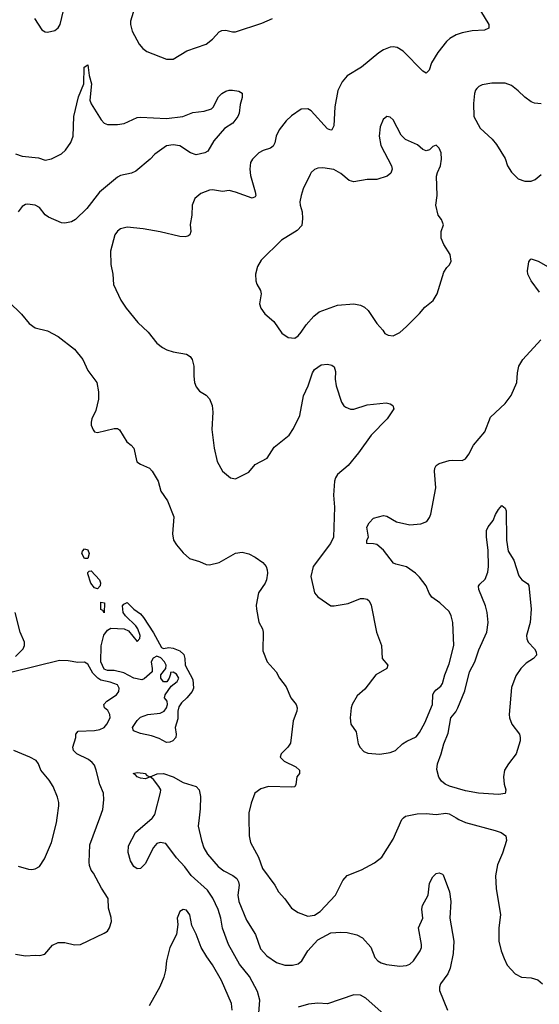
# Model space of a CAD drawing. Header units: inches. Extents: x 1834610 to 2027685, y 642842 to 774116.
# Tile 435 of 632: x 1925676 to 1928839, y 718865 to 724860. Entities that reach past the tile are written whole.
import ezdxf

# ---------------------------------------------------------------- set-up
doc = ezdxf.new("R2010")
doc.units = ezdxf.units.IN
doc.header["$MEASUREMENT"] = 0
doc.layers.add('B9721', color=7, linetype='Continuous')
doc.layers.add('B9722', color=7, linetype='Continuous')

msp = doc.modelspace()

# ---------------------------------------------------------------- linework, layer by layer
at = {"layer": 'B9721', "color": 5}
for points, elevation in [([(1925650, 719170.4), (1925710, 719159.3), (1925770, 719164.9), (1925797.5, 719162.5), (1925829.5, 719170.5), (1925875.6, 719224.4), (1925910, 719240.4), (1925950, 719240.3), (1926010, 719226.7), (1926045.2, 719230), (1926190, 719297.1), (1926210, 719310.5), (1926223, 719330), (1926235.1, 719370), (1926233.3, 719393.3), (1926216, 719450), (1926215.1, 719510), (1926172.8, 719572.8), (1926124.2, 719664.2), (1926110, 719681.2), (1926099.6, 719710), (1926098.7, 719730), (1926103.3, 719836.7), (1926163.8, 720000)], 440), ([(1925665.8, 719705.8), (1925730, 719686.7), (1925750, 719686.4), (1925770, 719690.5), (1925795.4, 719704.6), (1925827.3, 719750), (1925869.7, 719850), (1925899.7, 719970), (1925903.8, 720000)], 460), ([(1927131.9, 718811.9), (1927136.8, 718890), (1927123, 718943), (1927073.9, 719033.9), (1927013, 719110), (1926947.6, 719230), (1926910, 719328.7), (1926900.5, 719390), (1926883.1, 719443.1), (1926851.9, 719511.9), (1926819.8, 719559.8), (1926718.4, 719650), (1926681.7, 719701.7), (1926630, 719757.2), (1926564.7, 719844.7), (1926530, 719849.2), (1926510, 719844), (1926490, 719819), (1926438.9, 719721.1), (1926410, 719692.7), (1926390, 719689.3), (1926370, 719703.7), (1926350, 719739), (1926336.2, 719790), (1926338.7, 719830), (1926380.5, 719910), (1926482.5, 719997.5), (1926484.3, 720000)], 420), ([(1926768.4, 720000), (1926762.3, 719950), (1926781.8, 719861.8), (1926797.2, 719817.2), (1926818.7, 719778.7), (1926884.5, 719704.5), (1926917.4, 719677.4), (1926973.4, 719650), (1926996.4, 719630), (1927008.2, 719610), (1927011.2, 719591.2), (1927004.4, 719530), (1927010.1, 719490.1), (1927057.2, 719377.2), (1927111.1, 719290), (1927141.8, 719201.8), (1927180.5, 719160.5), (1927239.5, 719119.5), (1927290, 719103.8), (1927336.6, 719103.4), (1927370, 719110.8), (1927394, 719130), (1927429.3, 719190), (1927490, 719257.1), (1927570, 719300.8), (1927630, 719304.6), (1927670, 719301.1), (1927727, 719287), (1927762.8, 719270), (1927813.8, 719213.8), (1927837.4, 719150), (1927854.9, 719130), (1927876.9, 719116.9), (1927907.5, 719107.5), (1927990, 719096.8), (1928030, 719100.8), (1928049.8, 719110.2), (1928073.6, 719130), (1928113.2, 719190), (1928121.2, 719210), (1928121.2, 719230), (1928102.7, 719330), (1928129, 719390), (1928123.7, 719443.7), (1928126.6, 719466.6), (1928161.2, 719530), (1928170, 719602), (1928190, 719641), (1928210, 719661), (1928230, 719666), (1928250, 719658), (1928252.8, 719652.8), (1928292.4, 719550), (1928300.2, 719490), (1928293.4, 719390), (1928318.3, 719250), (1928313.3, 719173.3), (1928295.8, 719084.2), (1928282.4, 719050), (1928237, 718990), (1928230.3, 718970), (1928232, 718950), (1928280.2, 718830)], 420), ([(1927071.1, 720000), (1927073, 719890), (1927080.5, 719850), (1927130, 719760.7), (1927152.8, 719692.7), (1927228.2, 719590), (1927250.4, 719550), (1927290, 719507.7), (1927330, 719450.5), (1927370, 719424.4), (1927430, 719401.7), (1927470, 719406.7), (1927505.1, 719430), (1927598.3, 719530), (1927642, 719618), (1927670, 719648.5), (1927755.5, 719684.4), (1927834.7, 719725.3), (1927879.9, 719760.1), (1927948.7, 719870), (1928001.6, 719990), (1928012.7, 720000)], 440), ([(1928331.6, 720000), (1928348, 719990), (1928390, 719971.1), (1928570, 719924.1), (1928607, 719910), (1928634.9, 719890), (1928638.2, 719861.8), (1928614.4, 719785.6), (1928585.1, 719714.9), (1928572.3, 719647.7), (1928575.3, 719570), (1928602, 719410), (1928592.9, 719330), (1928592, 719250), (1928606.7, 719190), (1928623.9, 719143.9), (1928643.4, 719103.4), (1928690.8, 719050), (1928730, 719030.4), (1928790, 719026.4), (1928830, 719014.4), (1928857.1, 718990)], 440), ([(1926969.7, 718830), (1926964, 718870), (1926903.1, 719010), (1926850, 719105.1), (1926814.1, 719154.1), (1926781, 719210), (1926750, 719292.7), (1926723.9, 719343.9), (1926712.3, 719410), (1926690, 719438), (1926670, 719442), (1926650.9, 719429.1), (1926634.8, 719390), (1926637.3, 719350), (1926630.6, 719290), (1926590.3, 719209.8), (1926570.2, 719130), (1926563.5, 719070), (1926553.6, 719030), (1926527.7, 718972.3), (1926463.7, 718856.3)], 440), ([(1927970, 718736.2), (1927782, 718902), (1927750, 718920.3), (1927710, 718922.9), (1927550, 718868.8), (1927490, 718872.7), (1927433.6, 718866.4), (1927370, 718847.7)], 420)]:
    msp.add_lwpolyline(points, dxfattribs=dict(at, elevation=elevation))
at = {"layer": 'B9722', "color": 5}
for points, elevation in [([(1925766.4, 724866.4), (1925810, 724798), (1925830, 724786), (1925844, 724784), (1925890, 724794), (1925910, 724810.8), (1925922, 724830), (1925949.7, 724950)], 460), ([(1928458, 724950), (1928530.5, 724830), (1928532.4, 724807.6), (1928504.9, 724795.1), (1928430, 724791.1), (1928370, 724779.2), (1928333.1, 724766.9), (1928294.8, 724745.2), (1928273.6, 724726.4), (1928220.5, 724659.5), (1928183.4, 724596.6), (1928168.2, 724551.8), (1928150, 724533.2), (1928130, 724545.2), (1928010, 724668.5), (1927974, 724690), (1927950, 724694.8), (1927930, 724692.1), (1927890, 724676), (1927861.8, 724658.1), (1927755.5, 724570), (1927670, 724516.9), (1927637.8, 724482.2), (1927612.5, 724427.5), (1927593.4, 724330), (1927587.3, 724212.7), (1927574.8, 724190), (1927570, 724187.6), (1927550, 724195.1), (1927450, 724305.6), (1927430, 724317.6), (1927390, 724314), (1927330, 724274.5), (1927297.1, 724242.9), (1927255.8, 724190), (1927236.5, 724150), (1927228.8, 724110), (1927219.5, 724090), (1927202.6, 724077.4), (1927157.6, 724062.4), (1927132.1, 724048), (1927092.2, 724010), (1927081.1, 723990), (1927075.6, 723950), (1927080.7, 723910), (1927108.7, 723811.3), (1927112.9, 723790), (1927110, 723781.2), (1927090, 723773), (1926990, 723809.8), (1926950, 723818.7), (1926910, 723814), (1926850, 723823.1), (1926830, 723822), (1926778.2, 723801.8), (1926742.4, 723770), (1926724.9, 723730), (1926722.6, 723670), (1926712.7, 723612.7), (1926718, 723570), (1926710.7, 723550), (1926698.7, 723541.3), (1926683.4, 723536.6), (1926650, 723539.7), (1926530, 723568.3), (1926426.2, 723586.2), (1926330, 723596), (1926290, 723586), (1926270, 723572.7), (1926254, 723550), (1926228, 723450), (1926230.7, 723370), (1926242, 723310), (1926246.7, 723246.7), (1926291.7, 723151.7), (1926323.8, 723103.8), (1926395.3, 723015.2), (1926457.5, 722957.5), (1926510, 722890.8), (1926544.1, 722864.1), (1926570.5, 722850.5), (1926610, 722837.3), (1926690, 722823), (1926714, 722810), (1926724.9, 722790), (1926735.5, 722750), (1926735.5, 722690), (1926740.5, 722650), (1926750, 722624.7), (1926770, 722598.8), (1926810, 722573.4), (1926830, 722550.7), (1926848, 722510), (1926850.4, 722470.4), (1926844.7, 722364.7), (1926859.3, 722250), (1926878, 722170), (1926910.4, 722110.4), (1926958, 722070), (1926990, 722064), (1927070, 722103.8), (1927110, 722150.6), (1927182.7, 722190), (1927223.8, 722256.2), (1927315.4, 722330), (1927342.6, 722370), (1927380.4, 722450), (1927404.1, 722570), (1927431.9, 722630), (1927458.7, 722710), (1927470, 722730.3), (1927510, 722757.7), (1927550, 722762.6), (1927576.2, 722756.2), (1927590, 722746.8), (1927597.8, 722717.7), (1927596.5, 722670), (1927602, 722630), (1927634.9, 722530), (1927648.3, 722508.3), (1927660.5, 722500.5), (1927689.1, 722489.1), (1927710, 722488.9), (1927790, 722515.2), (1927906.9, 722526.9), (1927930, 722521.6), (1927947.3, 722510), (1927952.7, 722490), (1927912, 722430), (1927815.6, 722330), (1927738.2, 722221.8), (1927674.1, 722145.9), (1927610.5, 722090), (1927598.4, 722070), (1927592.7, 722050), (1927585.7, 721965.7), (1927592.7, 721892.7), (1927586.7, 721710), (1927566.7, 721670), (1927462, 721530), (1927448.4, 721470), (1927470.5, 721370), (1927490, 721345.5), (1927570, 721291), (1927590.9, 721290.9), (1927674.2, 721305.8), (1927750, 721334.8), (1927770, 721336), (1927790, 721331.3), (1927802, 721322), (1927815.5, 721295.5), (1927847.7, 721130), (1927877.1, 721050), (1927883, 720970), (1927915.8, 720930), (1927910.4, 720910), (1927843.1, 720870), (1927775.8, 720784.2), (1927730, 720742.7), (1927699.1, 720690), (1927693.4, 720670), (1927687.7, 720610), (1927690.7, 720570), (1927723, 720523), (1927736.3, 720450), (1927748.1, 720428.1), (1927770, 720404.7), (1927794.4, 720394.4), (1927868.5, 720388.5), (1927930, 720398.3), (1927962.7, 720410), (1928005.2, 720450), (1928032.5, 720467.5), (1928090, 720492.7), (1928110, 720519.1), (1928141.4, 720578.6), (1928188.5, 720690), (1928190.6, 720750), (1928196.4, 720763.6), (1928210, 720779.6), (1928239.1, 720800.9), (1928250, 720819.1), (1928263.1, 720870), (1928290, 720937.3), (1928318, 721050), (1928312, 721190), (1928303.1, 721230), (1928290, 721257), (1928234, 721310), (1928183.5, 721343.5), (1928167.5, 721367.5), (1928150, 721412.3), (1928110, 721466), (1928086, 721490), (1928030, 721527.8), (1927964.4, 721544.4), (1927951.7, 721551.7), (1927889.3, 721630), (1927850, 721664), (1927830, 721669), (1927788, 721670), (1927788, 721690), (1927798, 721710), (1927789.5, 721770.5), (1927803.2, 721796.8), (1927830, 721824.7), (1927890, 721840.7), (1927910, 721836.3), (1927970, 721802), (1928050, 721784.9), (1928118, 721790), (1928154.6, 721805.4), (1928171.1, 721828.9), (1928177.6, 721850), (1928209.7, 722010), (1928201, 722110), (1928202, 722130), (1928210, 722144.9), (1928230, 722158), (1928290, 722174.9), (1928310, 722178.7), (1928370, 722174.9), (1928390, 722186), (1928410, 722213.4), (1928438.9, 722270), (1928507.8, 722350), (1928541.3, 722438.7), (1928630, 722522.6), (1928668.3, 722571.7), (1928702.2, 722650), (1928705.3, 722710), (1928713.8, 722750), (1928738.2, 722790), (1928847.6, 722910)], 460), ([(1926374.9, 724930), (1926350.4, 724850), (1926350.4, 724830), (1926359.3, 724790), (1926402.4, 724710), (1926424.2, 724684.2), (1926450, 724666.7), (1926570, 724619.1), (1926610, 724619.1), (1926694, 724670), (1926809.7, 724710.2), (1926850, 724741.6), (1926890, 724786.4), (1926905.3, 724794.7), (1926930, 724796), (1926970, 724785.2), (1926990, 724785.2), (1927150, 724838.7), (1927213.6, 724866.4)], 460), ([(1925650, 724043.6), (1925690, 724028.9), (1925790, 724018.7), (1925830, 724005.3), (1925870, 724011.7), (1925930, 724042.3), (1925955, 724065), (1925987.3, 724112.7), (1926000.3, 724150), (1926004.6, 724270), (1926032.6, 724390), (1926066.2, 724470), (1926068.6, 724570), (1926090, 724584.7), (1926099.5, 724519.5), (1926112, 724470), (1926102, 724370), (1926110, 724347.3), (1926170.7, 724250), (1926188.8, 724228.8), (1926210, 724220.5), (1926270, 724220.8), (1926312, 724228), (1926390, 724263.6), (1926410, 724266.7), (1926570, 724259), (1926669.6, 724270.4), (1926730, 724294), (1926798, 724302), (1926843.1, 724316.9), (1926853.2, 724326.8), (1926886, 724390), (1926906, 724410), (1926930, 724424), (1926950, 724430.6), (1926970.6, 724430.6), (1927010, 724424.7), (1927030, 724412), (1927030, 724386), (1927016.8, 724343.2), (1927010.6, 724290.6), (1927003, 724270), (1926972.7, 724230), (1926922, 724198), (1926858.3, 724121.7), (1926820.6, 724059.4), (1926802.8, 724050), (1926750, 724037.4), (1926715.1, 724050), (1926650, 724091.1), (1926610, 724098.5), (1926569.1, 724090.9), (1926498.2, 724041.8), (1926470, 724009.6), (1926382.5, 723937.5), (1926355.3, 723924.7), (1926290, 723911.8), (1926270, 723900.3), (1926162.2, 723810), (1926083.5, 723710), (1926016.1, 723643.9), (1925991.1, 723628.9), (1925950, 723619.9), (1925930, 723623), (1925850, 723656.4), (1925830, 723671.2), (1925795.2, 723715.2), (1925770, 723731.1), (1925722.8, 723737.2), (1925710, 723735), (1925690, 723722), (1925665.5, 723690)], 440), ([(1928850, 724347), (1928810, 724352), (1928790, 724359.5), (1928750, 724387), (1928710, 724427), (1928670, 724458.7), (1928630, 724472.8), (1928550, 724473.6), (1928490, 724462), (1928470, 724452.3), (1928459, 724441), (1928450.4, 724429.6), (1928444.4, 724410), (1928438.4, 724350), (1928440.7, 724270), (1928479.3, 724199.3), (1928552.7, 724132.7), (1928579, 724099), (1928630, 724014.8), (1928646, 723970), (1928670, 723930.8), (1928710, 723890.7), (1928750, 723877.3), (1928790, 723877.3), (1928813.1, 723886.9), (1928850, 723916.3)], 480), ([(1928840, 723200), (1928789.6, 723270), (1928769.6, 723310), (1928767, 723330), (1928775.5, 723384.5), (1928782, 723398), (1928790, 723402.8), (1928830.8, 723390), (1928950, 723322)], 460), ([(1925610, 723141), (1925687.1, 723067.1), (1925733.4, 723010), (1925770, 722983.8), (1925845.8, 722965.8), (1925910.8, 722930), (1926010, 722854), (1926060.3, 722790), (1926090, 722724), (1926144.4, 722650), (1926154.4, 722594.4), (1926154.4, 722550), (1926139.9, 722480.1), (1926114.8, 722430), (1926110.8, 722410), (1926111, 722390), (1926122, 722362), (1926131.1, 722351.1), (1926150, 722346), (1926250, 722370.8), (1926270.7, 722370.7), (1926283.5, 722363.5), (1926328.7, 722288.7), (1926354.8, 722270), (1926370.4, 722250.4), (1926388.5, 722168.5), (1926410, 722153.4), (1926466, 722130), (1926483, 722110), (1926518, 722050), (1926535.5, 721990), (1926575.5, 721930), (1926613.8, 721833.8), (1926605.7, 721730), (1926612.4, 721690), (1926630, 721661.6), (1926670, 721614.4), (1926710, 721579.3), (1926770, 721561.6), (1926810, 721543), (1926830, 721540.5), (1926890, 721555.8), (1926988.6, 721611.4), (1927030, 721618.7), (1927070, 721606.7), (1927110, 721587), (1927154.9, 721554.9), (1927175.4, 721530), (1927182.9, 721510), (1927184.2, 721490), (1927178, 721450), (1927170, 721429.6), (1927129.1, 721370), (1927115.3, 721295.3), (1927116.4, 721270), (1927132.2, 721192.2), (1927153, 721150), (1927157.1, 721130), (1927156.2, 721016.2), (1927182.8, 720950), (1927236.5, 720890), (1927256.4, 720850), (1927298.2, 720798.2), (1927325.5, 720730), (1927358.8, 720690), (1927364, 720670), (1927362, 720650), (1927340.4, 720590), (1927324.4, 720455.6), (1927308.6, 720431.4), (1927266.8, 720390), (1927260.5, 720370), (1927284.6, 720344.6), (1927357.3, 720310), (1927378.8, 720290), (1927378.8, 720281.2), (1927378, 720270), (1927362, 720250), (1927356.9, 720203.1), (1927350.7, 720189.3), (1927330, 720186.6), (1927190, 720192), (1927143.1, 720176.9), (1927106.8, 720150), (1927084, 720090), (1927070.6, 720030), (1927071.1, 720000)], 440), ([(1925650, 720983.2), (1925697.4, 721030), (1925705.1, 721050), (1925705.1, 721070), (1925679.3, 721130), (1925647.3, 721250)], 440), ([(1926163.8, 720000), (1926182.3, 720050), (1926188.4, 720110), (1926185, 720150), (1926163, 720203), (1926141.7, 720290), (1926130, 720320.4), (1926117.5, 720337.5), (1926095.1, 720355.1), (1926023.6, 720390), (1926002.7, 720410), (1925999, 720430), (1926017.2, 720490), (1926017.2, 720510), (1926032.3, 720527.7), (1926130, 720531.4), (1926162.8, 720537.2), (1926189.4, 720550.6), (1926206.3, 720570), (1926225.8, 720610), (1926225, 720630), (1926212.8, 720652.8), (1926191.6, 720670), (1926188, 720690), (1926205.1, 720710), (1926265.3, 720750), (1926278.9, 720770), (1926281.8, 720790), (1926270.3, 720810.3), (1926226.3, 720826.3), (1926170, 720838.7), (1926150.6, 720850.6), (1926121.8, 720881.8), (1926090, 720936.8), (1926070, 720947.3), (1926030, 720945.4), (1925970, 720956.8), (1925917.4, 720957.4), (1925630, 720887.2)], 440), ([(1925903.8, 720000), (1925913.8, 720073.8), (1925913.6, 720093.6), (1925905.4, 720125.4), (1925879.3, 720190), (1925855.1, 720230), (1925804.5, 720290), (1925789.4, 720330), (1925775.1, 720350), (1925738, 720370), (1925640.5, 720410)], 460), ([(1926484.3, 720000), (1926499.2, 720020.8), (1926533.6, 720153.6), (1926534, 720170), (1926522, 720190), (1926490, 720234), (1926470, 720249), (1926441.4, 720238.6), (1926410, 720241), (1926389.7, 720250), (1926381.4, 720261.5), (1926366.6, 720270), (1926390, 720276.9), (1926427.7, 720272.3), (1926438.8, 720270), (1926450, 720258.8), (1926470, 720250.6), (1926512, 720268), (1926550, 720269.4), (1926608.9, 720250), (1926670, 720214.9), (1926750, 720191.6), (1926768, 720170), (1926777, 720130), (1926775.1, 720055.1), (1926768.4, 720000)], 420), ([(1928012.7, 720000), (1928023.7, 720010), (1928096, 720024), (1928150, 720025.7), (1928210, 720020.5), (1928268.9, 720028.9), (1928290, 720025.5), (1928331.6, 720000)], 440)]:
    msp.add_lwpolyline(points, dxfattribs=dict(at, elevation=elevation))
for points, elevation in [([(1927910, 724269.2), (1927888.5, 724251.5), (1927870, 724208), (1927863.1, 724150), (1927873.8, 724093.8), (1927938.4, 723970), (1927942.4, 723950), (1927934.6, 723925.4), (1927912.4, 723907.6), (1927850, 723886.6), (1927790, 723886.6), (1927710, 723872.4), (1927680.7, 723880.7), (1927630, 723923.5), (1927587.5, 723947.5), (1927521.7, 723958.3), (1927490, 723955.1), (1927470, 723947.3), (1927450.5, 723930), (1927443, 723917), (1927401.6, 723830), (1927388.4, 723790), (1927381.6, 723750), (1927382.4, 723730), (1927394.4, 723690), (1927397.4, 723650), (1927392.8, 723607.2), (1927364, 723576), (1927270, 723518), (1927144.6, 723395.4), (1927122.3, 723357.7), (1927110.5, 723310), (1927113.4, 723270), (1927119.1, 723250), (1927140.5, 723210), (1927144.9, 723190), (1927134.8, 723130), (1927142.5, 723102.5), (1927168.3, 723068.3), (1927222.5, 723022.5), (1927270.6, 722950.6), (1927310, 722924), (1927350, 722920.7), (1927370, 722934), (1927390, 722956.3), (1927419.1, 723000.9), (1927466, 723054), (1927499.4, 723080.6), (1927610, 723121.1), (1927710, 723129), (1927750, 723121.3), (1927774.4, 723110), (1927796.4, 723090), (1927850, 723010.6), (1927886, 722970), (1927898, 722950), (1927918, 722938), (1927950, 722934.8), (1927990, 722954.8), (1928030, 722990.7), (1928110, 723070.7), (1928140.9, 723110), (1928192.3, 723150), (1928217, 723190), (1928258, 723322), (1928275.3, 723350), (1928292.5, 723367.5), (1928301.2, 723390), (1928295.1, 723430), (1928257.2, 723490), (1928241.2, 723530), (1928242, 723570), (1928255.3, 723610), (1928243.1, 723643.1), (1928222, 723670), (1928209.4, 723729.4), (1928216, 723790), (1928213.6, 723906.4), (1928219, 723930), (1928237.2, 723970), (1928244, 724010), (1928242, 724050), (1928230, 724078), (1928210, 724095.3), (1928190, 724088), (1928170, 724068), (1928150, 724062), (1928130, 724068.7), (1928097, 724097), (1928024, 724130), (1927997.2, 724157.2), (1927950, 724249), (1927930, 724265.2)], 480), ([(1928590, 720142), (1928468.7, 720150), (1928390, 720165.3), (1928292.7, 720192.7), (1928264.9, 720204.9), (1928243.3, 720223.3), (1928227.7, 720247.7), (1928213.9, 720293.9), (1928218.7, 720330), (1928241.4, 720390), (1928257.3, 720450), (1928284.5, 720515.5), (1928301, 720610), (1928330, 720645.2), (1928343.6, 720670), (1928386, 720774), (1928414.5, 720890), (1928445.6, 720950), (1928470, 721022.6), (1928518.8, 721130), (1928526.6, 721190), (1928521.7, 721250), (1928511.1, 721290), (1928469.6, 721390), (1928469.3, 721410), (1928477, 721423), (1928510, 721453.4), (1928524.9, 721495.1), (1928528.9, 721530), (1928527.8, 721630), (1928516.9, 721710), (1928517.6, 721750), (1928528, 721772), (1928558, 721810), (1928572.1, 721847.9), (1928590, 721878), (1928610, 721902), (1928630, 721884.7), (1928636.3, 721870), (1928638.7, 721690), (1928650, 721624.7), (1928684, 721570), (1928713.7, 721473.7), (1928731.3, 721450), (1928767.7, 721427.7), (1928775.2, 721415.2), (1928788.4, 721270), (1928782.6, 721190), (1928761.7, 721110), (1928762.6, 721090), (1928770.4, 721070), (1928808.4, 721030), (1928820.4, 721010), (1928821.3, 720990), (1928803.1, 720970), (1928758.7, 720941.3), (1928725.3, 720910), (1928694.9, 720865.1), (1928670, 720794), (1928654.9, 720630), (1928656.9, 720610), (1928671.4, 720571.4), (1928717.6, 720510), (1928723.1, 720490), (1928722, 720470), (1928697, 720390), (1928650.4, 720330), (1928626.4, 720290), (1928621.3, 720250), (1928624.9, 720204.9), (1928634.4, 720170), (1928630, 720148.2)], 440), ([(1926070, 721579), (1926053.2, 721610), (1926057.2, 721622.8), (1926070, 721638), (1926090, 721631), (1926099.1, 721610), (1926090, 721579)], 420), ([(1926150, 721395.3), (1926130, 721401.2), (1926109.6, 721429.6), (1926090, 721486), (1926090, 721494), (1926098, 721502), (1926110, 721504.7), (1926160.7, 721450), (1926167.3, 721430), (1926166.4, 721413.6)], 420), ([(1926190, 721248), (1926182, 721262), (1926168.9, 721268.9), (1926170, 721314), (1926191, 721310)], 420), ([(1926550, 721031.3), (1926582.7, 721037.3), (1926610, 721034), (1926650, 721016.3), (1926674.2, 720994.2), (1926680.7, 720970), (1926682.8, 720930), (1926730, 720842), (1926733, 720790), (1926724.9, 720770), (1926692.7, 720730), (1926659.9, 720700.1), (1926643.7, 720676.3), (1926638, 720650), (1926637.3, 720602.7), (1926622.4, 720550), (1926629, 720510), (1926626, 720490), (1926607.3, 720470), (1926590, 720460.9), (1926570, 720458.5), (1926524, 720484), (1926478.8, 720498.8), (1926410, 720512.9), (1926368.4, 720530), (1926363, 720550), (1926390, 720593.4), (1926410, 720613.7), (1926455.3, 720630), (1926530, 720636.5), (1926554.5, 720650), (1926569.6, 720670), (1926576, 720690), (1926574, 720710), (1926558, 720730), (1926562, 720750), (1926597.2, 720802.8), (1926634, 720830), (1926644, 720850), (1926630, 720875.3), (1926610, 720888), (1926594, 720886), (1926594, 720874), (1926584.7, 720850), (1926571.3, 720828.7), (1926550, 720828.7), (1926535.3, 720850), (1926535.3, 720870), (1926566, 720910), (1926568, 720930), (1926558, 720950), (1926534.6, 720974.6), (1926510, 720984), (1926488, 720972), (1926476, 720950), (1926482.8, 720910), (1926481, 720890), (1926434.2, 720845.8), (1926418.7, 720841.3), (1926370, 720851.4), (1926310, 720883.2), (1926250, 720898.2), (1926210, 720897.6), (1926190, 720904.8), (1926170, 720949.4), (1926172.5, 721047.5), (1926188.4, 721111.6), (1926210, 721142), (1926230, 721154), (1926310.9, 721150.9), (1926338, 721138), (1926390, 721074), (1926407.3, 721092.7), (1926408, 721110), (1926395.3, 721150), (1926382, 721170), (1926319, 721230), (1926305.2, 721250), (1926302, 721290), (1926310, 721302), (1926330, 721312), (1926370.6, 721270.6), (1926410, 721242.8), (1926430, 721220.7), (1926490, 721126), (1926538, 721038)], 420)]:
    msp.add_lwpolyline(points, close=True, dxfattribs=dict(at, elevation=elevation))

doc.saveas('drawing.dxf')
